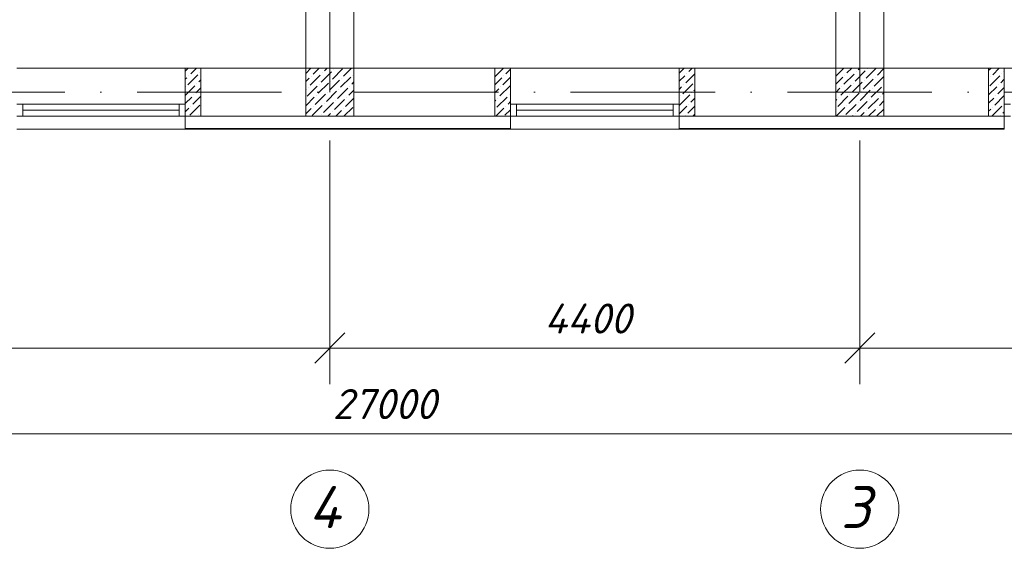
# Model space of a CAD drawing. Header units: millimetres. Extents: x 1114507 to 93926427, y 174473 to 817039.
# Tile 285 of 483: x 1816546 to 1824721, y 195038 to 199428. Entities that reach past the tile are written whole.
import ezdxf

# ---------------------------------------------------------------- set-up
doc = ezdxf.new("R2010")
doc.units = ezdxf.units.MM
doc.linetypes.add('ACAD_ISO10W100', pattern=[18, 12, -3, 0, -3])
for name, color, linetype, lineweight in [('PLAN', 250, 'Continuous', 25), ('размеры', 12, 'Continuous', 15), ('ТЕХНОЛОГИЯ', 36, 'Continuous', 18)]:
    doc.layers.add(name, color=color, linetype=linetype, lineweight=lineweight)
doc.layers.add('RAZMERNAR', color=152, linetype='Continuous')
doc.styles.get("Standard").update_dxf_attribs({"font": 'isocpeui.ttf'})

# ---------------------------------------------------------------- blocks, each defined once
blk = doc.blocks.new('blokqav3mak')
at = {"color": 1, "linetype": 'ACAD_ISO10W100', "lineweight": 0, "ltscale": 100}
for p, q in [((1612766.4, 782425.1), (1612766.4, 766825.1)), ((1617166.4, 773325.1), (1617166.4, 766825.1)), ((1626766.4, 766825.1), (1599766.4, 766825.1))]:
    blk.add_line(p, q, dxfattribs=at)
at = {"lineweight": 0, "ltscale": 100}
for p, q in [((1612966.4, 773325.1), (1612966.4, 767025.1)), ((1616966.4, 773325.1), (1616966.4, 767025.1)), ((1612566.4, 772925.1), (1612566.4, 767025.1)), ((1617366.4, 772925.1), (1617366.4, 767025.1)), ((1611566.4, 767025.1), (1610166.4, 767025.1)), ((1611566.4, 767025.1), (1614136.4, 767025.1)), ((1611566.4, 767025.1), (1611566.4, 766625.1)), ((1614266.4, 767025.1), (1614266.4, 766625.1)), ((1615666.4, 767025.1), (1614266.4, 767025.1)), ((1615666.4, 767025.1), (1615666.4, 766625.1)), ((1615796.4, 767025.1), (1618366.4, 767025.1)), ((1618366.4, 767025.1), (1618366.4, 766625.1)), ((1619766.4, 767025.1), (1618366.4, 767025.1)), ((1611566.4, 766625.1), (1614266.4, 766625.1)), ((1615796.4, 766625.1), (1618236.4, 766625.1)), ((1611566.4, 766518.1), (1610166.4, 766518.1)), ((1615666.4, 766518.1), (1614266.4, 766518.1))]:
    blk.add_line(p, q, dxfattribs=at)
at = {"linetype": 'Continuous', "lineweight": 0, "ltscale": 100}
for p, q in [((1611566.4, 767000.2, 0), (1611591.3, 767025.1, 0)), ((1611612.6, 766979.1, 0), (1611658.6, 767025.1, 0)), ((1611688.4, 766987.5, 0), (1611688.4, 766987.5, 0)), ((1612566.4, 766981.7), (1612609.7, 767025.1)), ((1612628.3, 766976.3), (1612677.1, 767025.1)), ((1612695.7, 766909), (1612779.9, 766993.2)), ((1612704.1, 766984.8), (1612704.1, 766984.8)), ((1612720.9, 767001.6), (1612744.5, 767025.1)), ((1612788.3, 766934.2), (1612872.5, 767018.4)), ((1612796.7, 767010), (1612796.7, 767010)), ((1612880.9, 766959.5), (1612946.5, 767025.1)), ((1614136.4, 766953.8, 0), (1614207.6, 767025.1, 0)), ((1614228.9, 766979.1, 0), (1614266.4, 767016.5, 0)), ((1615666.4, 766983.2, 0), (1615708.2, 767025.1, 0)), ((1615721.1, 766903.3, 0), (1615796.4, 766978.5, 0)), ((1615729.5, 766979.1, 0), (1615729.5, 766979.1, 0)), ((1615746.4, 766995.9, 0), (1615775.6, 767025.1, 0)), ((1616967.2, 766959.5), (1617032.8, 767025.1)), ((1617059.9, 766984.8), (1617100.2, 767025.1)), ((1617127.2, 766917.4), (1617211.4, 767001.6)), ((1617135.6, 766993.2), (1617135.6, 766993.2)), ((1617152.5, 767010), (1617167.6, 767025.1)), ((1617219.8, 766942.7), (1617302.3, 767025.1)), ((1617228.2, 767018.4), (1617228.2, 767018.4)), ((1617312.4, 766967.9), (1617366.4, 767021.8)), ((1618236.4, 767004.2, 0), (1618257.2, 767025.1, 0)), ((1618270.1, 766970.6, 0), (1618324.6, 767025.1, 0)), ((1618345.9, 766979.1, 0), (1618345.9, 766979.1, 0)), ((1618362.7, 766995.9, 0), (1618366.4, 766999.5, 0)), ((1611566.4, 766932.8, 0), (1611578.9, 766945.4, 0)), ((1611587.3, 766886.5, 0), (1611671.5, 766970.6, 0)), ((1611595.8, 766962.2, 0), (1611595.8, 766962.2, 0)), ((1611680, 766911.7, 0), (1611696.4, 766928.1, 0)), ((1612566.4, 766914.4), (1612594.7, 766942.7)), ((1612603.1, 766883.7), (1612687.3, 766967.9)), ((1612611.5, 766959.5), (1612611.5, 766959.5)), ((1612670.4, 766816.4), (1612754.6, 766900.6)), ((1612763, 766841.6), (1612847.2, 766925.8)), ((1612771.5, 766917.4), (1612771.5, 766917.4)), ((1612855.7, 766866.9), (1612939.8, 766951.1)), ((1612864.1, 766942.7), (1612864.1, 766942.7)), ((1612948.3, 766892.2), (1612966.4, 766910.2)), ((1612956.7, 766967.9), (1612956.7, 766967.9)), ((1614136.4, 766886.5, 0), (1614195.3, 766945.4, 0)), ((1614203.7, 766886.5, 0), (1614266.4, 766949.1, 0)), ((1614212.1, 766962.2, 0), (1614212.1, 766962.2, 0)), ((1615666.4, 766915.9, 0), (1615712.7, 766962.2, 0)), ((1616966.4, 766891.3), (1617026.2, 766951.1)), ((1617034.6, 766892.2), (1617118.8, 766976.3)), ((1617043, 766967.9), (1617043, 766967.9)), ((1617102, 766824.8), (1617186.1, 766909)), ((1617110.4, 766900.6), (1617110.4, 766900.6)), ((1617194.6, 766850.1), (1617278.8, 766934.2)), ((1617203, 766925.8), (1617203, 766925.8)), ((1617287.2, 766875.3), (1617366.4, 766954.5)), ((1617295.6, 766951.1), (1617295.6, 766951.1)), ((1618236.4, 766936.9, 0), (1618236.4, 766937, 0)), ((1618244.8, 766878, 0), (1618329, 766962.2, 0)), ((1618253.3, 766953.8, 0), (1618253.3, 766953.8, 0)), ((1618337.5, 766903.3, 0), (1618366.4, 766932.2, 0)), ((1611566.4, 766798.1, 0), (1611646.3, 766878, 0)), ((1611570.5, 766869.6, 0), (1611570.5, 766869.6, 0)), ((1611654.7, 766819.1, 0), (1611696.4, 766860.8, 0)), ((1611663.1, 766894.9, 0), (1611663.1, 766894.9, 0)), ((1612566.4, 766847), (1612569.4, 766850.1)), ((1612577.8, 766791.1), (1612662, 766875.3)), ((1612586.2, 766866.9), (1612586.2, 766866.9)), ((1612678.9, 766892.2), (1612678.9, 766892.2)), ((1612737.8, 766749), (1612822, 766833.2)), ((1612746.2, 766824.8), (1612746.2, 766824.8)), ((1612830.4, 766774.3), (1612914.6, 766858.5)), ((1612838.8, 766850.1), (1612838.8, 766850.1)), ((1612923, 766799.5), (1612966.4, 766842.9)), ((1612931.4, 766875.3), (1612931.4, 766875.3)), ((1614136.4, 766819.1, 0), (1614170, 766852.8, 0)), ((1614178.4, 766793.8, 0), (1614262.6, 766878, 0)), ((1614186.8, 766869.6, 0), (1614186.8, 766869.6, 0)), ((1615666.4, 766848.5, 0), (1615687.4, 766869.6, 0)), ((1615695.9, 766810.7, 0), (1615780, 766894.9, 0)), ((1615704.3, 766886.5, 0), (1615704.3, 766886.5, 0)), ((1615771.6, 766819.1, 0), (1615771.6, 766819.1, 0)), ((1615788.5, 766835.9, 0), (1615796.4, 766843.8, 0)), ((1616966.4, 766823.9), (1617000.9, 766858.5)), ((1617009.3, 766799.5), (1617093.5, 766883.7)), ((1617017.8, 766875.3), (1617017.8, 766875.3)), ((1617076.7, 766732.2), (1617160.9, 766816.4)), ((1617169.3, 766757.4), (1617253.5, 766841.6)), ((1617177.7, 766833.2), (1617177.7, 766833.2)), ((1617261.9, 766782.7), (1617346.1, 766866.9)), ((1617270.3, 766858.5), (1617270.3, 766858.5)), ((1617354.5, 766808), (1617366.4, 766819.8)), ((1617362.9, 766883.7), (1617362.9, 766883.7)), ((1618236.4, 766802.2, 0), (1618303.8, 766869.6, 0)), ((1618312.2, 766810.7, 0), (1618366.4, 766864.8, 0)), ((1618320.6, 766886.5, 0), (1618320.6, 766886.5, 0)), ((1611566.4, 766730.8, 0), (1611621, 766785.4, 0)), ((1611629.4, 766726.5, 0), (1611696.4, 766793.4, 0)), ((1611637.9, 766802.3, 0), (1611637.9, 766802.3, 0)), ((1612566.4, 766712.3), (1612636.8, 766782.7)), ((1612645.2, 766723.8), (1612729.4, 766808)), ((1612653.6, 766799.5), (1612653.6, 766799.5)), ((1612712.5, 766656.4), (1612796.7, 766740.6)), ((1612805.1, 766681.7), (1612889.3, 766765.9)), ((1612813.6, 766757.4), (1612813.6, 766757.4)), ((1612897.7, 766706.9), (1612966.4, 766775.5)), ((1612906.2, 766782.7), (1612906.2, 766782.7)), ((1614136.4, 766751.8, 0), (1614144.8, 766760.2, 0)), ((1614153.2, 766701.2, 0), (1614237.4, 766785.4, 0)), ((1614161.6, 766777, 0), (1614161.6, 766777, 0)), ((1614245.8, 766726.5, 0), (1614266.4, 766747.1, 0)), ((1614254.2, 766802.3, 0), (1614254.2, 766802.3, 0)), ((1615670.6, 766718.1, 0), (1615754.8, 766802.3, 0)), ((1615679, 766793.8, 0), (1615679, 766793.8, 0)), ((1615763.2, 766743.3, 0), (1615796.4, 766776.5, 0)), ((1616966.4, 766756.5), (1616975.7, 766765.9)), ((1616984.1, 766706.9), (1617068.3, 766791.1)), ((1616992.5, 766782.7), (1616992.5, 766782.7)), ((1617085.1, 766808), (1617085.1, 766808)), ((1617144, 766664.8), (1617228.2, 766749)), ((1617152.5, 766740.6), (1617152.5, 766740.6)), ((1617236.7, 766690.1), (1617320.8, 766774.3)), ((1617245.1, 766765.9), (1617245.1, 766765.9)), ((1617329.3, 766715.4), (1617366.4, 766752.4)), ((1617337.7, 766791.1), (1617337.7, 766791.1)), ((1618236.4, 766734.8, 0), (1618278.5, 766777, 0)), ((1618286.9, 766718.1, 0), (1618366.4, 766797.5, 0)), ((1618295.4, 766793.8, 0), (1618295.4, 766793.8, 0)), ((1611566.4, 766663.4, 0), (1611595.8, 766692.8, 0)), ((1611604.2, 766633.9, 0), (1611688.4, 766718.1, 0)), ((1611612.6, 766709.7, 0), (1611612.6, 766709.7, 0)), ((1612566.4, 766644.9), (1612611.5, 766690.1)), ((1612619.9, 766631.2), (1612704.1, 766715.4)), ((1612628.3, 766706.9), (1612628.3, 766706.9)), ((1612720.9, 766732.2), (1612720.9, 766732.2)), ((1612788.3, 766664.8), (1612788.3, 766664.8)), ((1612815.9, 766625.1), (1612864.1, 766673.3)), ((1612880.9, 766690.1), (1612880.9, 766690.1)), ((1612883.3, 766625.1), (1612956.7, 766698.5)), ((1614144.4, 766625.1, 0), (1614212.1, 766692.8, 0)), ((1614220.5, 766633.9, 0), (1614266.4, 766679.7, 0)), ((1614228.9, 766709.7, 0), (1614228.9, 766709.7, 0)), ((1615666.4, 766646.5, 0), (1615729.5, 766709.7, 0)), ((1615738, 766650.7, 0), (1615796.4, 766709.1, 0)), ((1615746.4, 766726.5, 0), (1615746.4, 766726.5, 0)), ((1616967.2, 766690.1), (1616967.2, 766690.1)), ((1616969.6, 766625.1), (1617043, 766698.5)), ((1617051.4, 766639.6), (1617135.6, 766723.8)), ((1617059.9, 766715.4), (1617059.9, 766715.4)), ((1617171.7, 766625.1), (1617203, 766656.4)), ((1617219.8, 766673.3), (1617219.8, 766673.3)), ((1617239, 766625.1), (1617295.6, 766681.7)), ((1617306.4, 766625.1), (1617366.4, 766685.1)), ((1617312.4, 766698.5), (1617312.4, 766698.5)), ((1618236.4, 766667.5, 0), (1618253.3, 766684.4, 0)), ((1618261.7, 766625.5, 0), (1618345.9, 766709.7, 0)), ((1618270.1, 766701.2, 0), (1618270.1, 766701.2, 0)), ((1618354.3, 766650.7, 0), (1618366.4, 766662.8, 0)), ((1618362.7, 766726.5, 0), (1618362.7, 766726.5, 0)), ((1611662.7, 766625.1, 0), (1611663.1, 766625.5, 0)), ((1611680, 766642.3, 0), (1611680, 766642.3, 0)), ((1612695.7, 766639.6), (1612695.7, 766639.6)), ((1612748.6, 766625.1), (1612771.5, 766648)), ((1612965.1, 766639.6), (1612966.4, 766640.8)), ((1615721.1, 766633.9, 0), (1615721.1, 766633.9, 0)), ((1615779.7, 766625.1, 0), (1615796.4, 766641.8, 0)), ((1617104.3, 766625.1), (1617110.4, 766631.2)), ((1617127.2, 766648), (1617127.2, 766648)), ((1618337.5, 766633.9, 0), (1618337.5, 766633.9, 0))]:
    blk.add_line(p, q, dxfattribs=at)
at = {"color": 5, "lineweight": 0}
for p, q in [((1610166.4, 766725.1), (1610216.4, 766725.1)), ((1611516.4, 766725.1), (1610216.4, 766725.1)), ((1610216.4, 766725.1), (1610216.4, 766625.1)), ((1611516.4, 766675.1), (1610216.4, 766675.1)), ((1611566.4, 766725.1), (1611516.4, 766725.1)), ((1611516.4, 766725.1), (1611516.4, 766625.1)), ((1611566.4, 766625.1), (1611566.4, 766725.1)), ((1614266.4, 766725.1), (1614316.4, 766725.1)), ((1614266.4, 766625.1), (1614266.4, 766725.1)), ((1615616.4, 766725.1), (1614316.4, 766725.1)), ((1614316.4, 766725.1), (1614316.4, 766625.1)), ((1615616.4, 766675.1), (1614316.4, 766675.1)), ((1615666.4, 766725.1), (1615616.4, 766725.1)), ((1615616.4, 766725.1), (1615616.4, 766625.1)), ((1615666.4, 766625.1), (1615666.4, 766725.1)), ((1618366.4, 766725.1), (1618416.4, 766725.1)), ((1618366.4, 766625.1), (1618366.4, 766725.1)), ((1610216.4, 766625.1), (1610166.4, 766625.1)), ((1611516.4, 766625.1), (1610216.4, 766625.1)), ((1611516.4, 766625.1), (1611566.4, 766625.1)), ((1614316.4, 766625.1), (1614266.4, 766625.1)), ((1615616.4, 766625.1), (1614316.4, 766625.1)), ((1615616.4, 766625.1), (1615666.4, 766625.1)), ((1618416.4, 766625.1), (1618366.4, 766625.1))]:
    blk.add_line(p, q, dxfattribs=at)
at = {"color": 252, "lineweight": 0, "ltscale": 100}
for p, q in [((1611566.4, 766625.1), (1611566.4, 766518.1)), ((1614266.4, 766625.1), (1614266.4, 766517.3)), ((1615666.4, 766625.1), (1615666.4, 766518.1)), ((1618366.4, 766625.1), (1618366.4, 766518.1)), ((1611566.4, 766518.1), (1614266.4, 766518.1)), ((1615666.4, 766518.1), (1618366.4, 766518.1))]:
    blk.add_line(p, q, dxfattribs=at)
at = {"color": 32, "lineweight": 0, "ltscale": 100}
for p, q in [((1611566.4, 766525.1), (1614266.4, 766525.1)), ((1615666.4, 766525.1), (1618366.4, 766525.1))]:
    blk.add_line(p, q, dxfattribs=at)
at = {"color": 0, "linetype": 'ByBlock', "lineweight": 0}
for p, q in [((1612891.4, 764825.9), (1612641.4, 764575.9)), ((1612641.4, 764575.9), (1612891.4, 764825.9)), ((1617041.4, 764575.9), (1617291.4, 764825.9)), ((1617291.4, 764825.9), (1617041.4, 764575.9))]:
    blk.add_line(p, q, dxfattribs=at)
at = {"layer": 'PLAN', "color": 158, "lineweight": 0}
for centre in [(1612766.4, 763362.5), (1617166.4, 763362.5)]:
    blk.add_circle(centre, 324.9, dxfattribs=at)
at = {"layer": 'RAZMERNAR', "lineweight": 0, "ltscale": 100}
for p, q in [((1612766.4, 766425.1), (1612766.4, 764400.9)), ((1612766.4, 766425.1), (1612766.4, 764400.9)), ((1617166.4, 766425.1), (1617166.4, 764400.9)), ((1617166.4, 766425.1), (1617166.4, 764400.9)), ((1612916.4, 764700.9), (1603016.4, 764700.9)), ((1617316.4, 764700.9), (1612616.4, 764700.9)), ((1622516.4, 764700.9), (1617016.4, 764700.9)), ((1626916.4, 763987.4), (1599616.4, 763987.4))]:
    blk.add_line(p, q, dxfattribs=at)
at = {"layer": 'размеры', "lineweight": 0, "ltscale": 5}
for p, q in [((1611696.4, 767025.1), (1611566.4, 767025.1)), ((1611566.4, 767025.1), (1611566.4, 766625.1)), ((1611696.4, 766625.1), (1611696.4, 767025.1)), ((1612966.4, 767025.1), (1612566.4, 767025.1)), ((1612566.4, 767025.1), (1612566.4, 766625.1)), ((1612966.4, 766625.1), (1612966.4, 767025.1)), ((1614266.4, 767025.1), (1614136.4, 767025.1)), ((1614136.4, 767025.1), (1614136.4, 766625.1)), ((1614266.4, 766625.1), (1614266.4, 767025.1)), ((1615796.4, 767025.1), (1615666.4, 767025.1)), ((1615666.4, 767025.1), (1615666.4, 766625.1)), ((1615796.4, 766625.1), (1615796.4, 767025.1)), ((1617366.4, 767025.1), (1616966.4, 767025.1)), ((1616966.4, 767025.1), (1616966.4, 766625.1)), ((1617366.4, 766625.1), (1617366.4, 767025.1)), ((1618366.4, 767025.1), (1618236.4, 767025.1)), ((1618236.4, 767025.1), (1618236.4, 766625.1)), ((1618366.4, 766625.1), (1618366.4, 767025.1)), ((1611566.4, 766625.1), (1611696.4, 766625.1)), ((1612566.4, 766625.1), (1612966.4, 766625.1)), ((1614136.4, 766625.1), (1614266.4, 766625.1)), ((1615666.4, 766625.1), (1615796.4, 766625.1)), ((1616966.4, 766625.1), (1617366.4, 766625.1)), ((1618236.4, 766625.1), (1618366.4, 766625.1))]:
    blk.add_line(p, q, dxfattribs=at)
at = {"layer": 'ТЕХНОЛОГИЯ', "color": 152, "linetype": 'ByBlock', "lineweight": 0, "ltscale": 100}
for p, q in [((1614266.4, 766674.3), (1614266.4, 766624.3)), ((1615666.4, 766674.3), (1615666.4, 766624.3))]:
    blk.add_line(p, q, dxfattribs=at)
at = {"layer": 'PLAN', "lineweight": 0}
for s, p in [('4', (1612590.1, 763205.3)), ('3', (1617008.9, 763205.3))]:
    blk.add_text(s, height=350, dxfattribs=at).set_placement(p)
at = {"layer": 'RAZMERNAR', "lineweight": 0}
for s, p in [('4400', (1614548, 764820.9)), ('27000', (1612789.8, 764110.6))]:
    blk.add_text(s, height=250, dxfattribs=at).set_placement(p)

msp = doc.modelspace()

# ---------------------------------------------------------------- block references
at = {"color": 0}
msp.add_blockref('blokqav3mak', (206354.9, -567999.8), dxfattribs=at)

doc.saveas('drawing.dxf')
